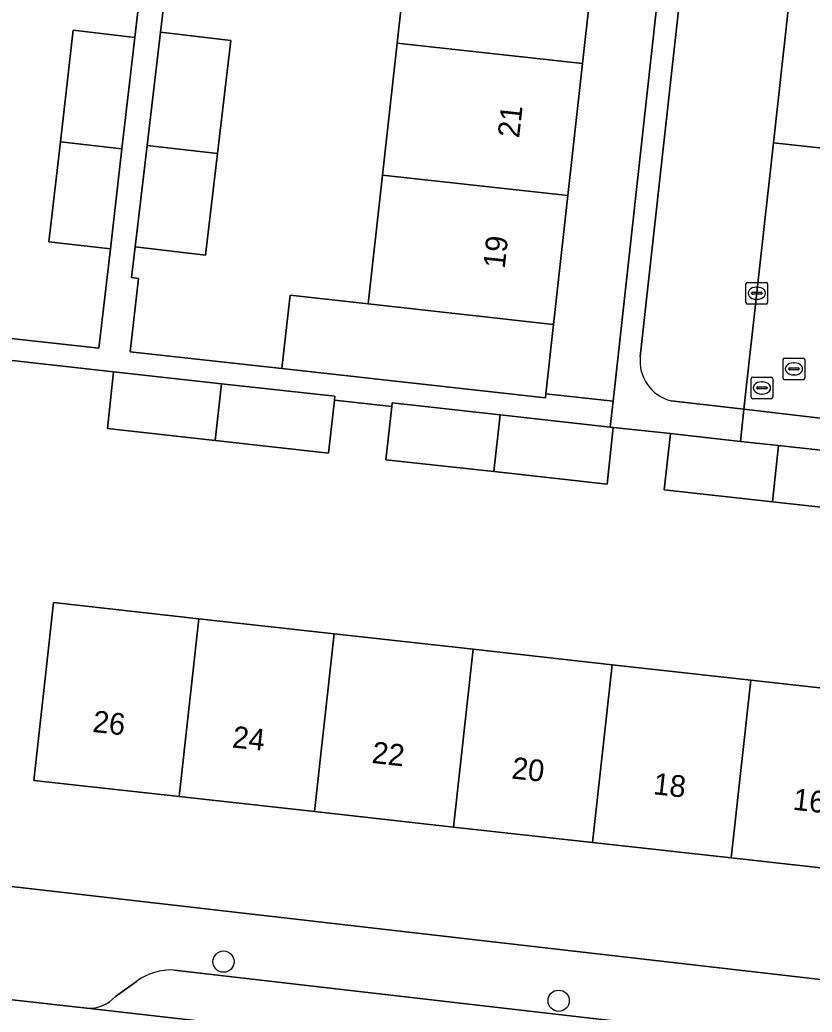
# Model space of a CAD drawing. Extents: x 161928 to 163071, y 386474 to 387428.
# Drawn here: x 162206.21 to 162242.72, y 387045.64 to 387091.35 of the extents above; entities that cross this region are included whole.
import ezdxf

# ---------------------------------------------------------------- set-up
doc = ezdxf.new("R2010")
doc.units = 0
for name, color, linetype in [('IMGEO_Boom', 7, 'Continuous'), ('IMGEO_Brandkraan', 7, 'Continuous'), ('IMGEO_Erf', 7, 'Continuous'), ('IMGEO_Kolk', 7, 'Continuous'), ('IMGEO_Pand', 7, 'Continuous'), ('IMGEO_Pand_nummerreeks', 7, 'Continuous'), ('IMGEO_Parkeervlak_open', 7, 'Continuous'), ('IMGEO_Rijbaan_lokaal_open', 7, 'Continuous'), ('IMGEO_Rioolput', 7, 'Continuous'), ('IMGEO_Voetpad_open', 7, 'Continuous')]:
    doc.layers.add(name, color=color, linetype=linetype)

msp = doc.modelspace()

# ---------------------------------------------------------------- linework, layer by layer
at = {"layer": 'IMGEO_Boom'}
for centre in [(162215.596, 387047.966), (162231.042, 387046.162)]:
    msp.add_circle(centre, 0.489, dxfattribs=at)
at = {"layer": 'IMGEO_Brandkraan'}
for p, q in [((162241.384, 387074.848), (162241.384, 387075.7)), ((162241.459, 387075.774), (162242.311, 387075.774)), ((162241.872, 387075.554), (162241.897, 387075.554)), ((162242.385, 387075.7), (162242.385, 387074.848)), ((162241.643, 387075.268), (162241.643, 387075.28)), ((162242.081, 387075.231), (162241.683, 387075.231)), ((162241.686, 387075.317), (162242.084, 387075.317)), ((162242.127, 387075.28), (162242.127, 387075.268)), ((162242.311, 387074.774), (162241.459, 387074.774)), ((162241.895, 387074.994), (162241.87, 387074.994))]:
    msp.add_line(p, q, dxfattribs=at)
for points in [[(162241.384, 387074.848), (162241.384, 387075.7)], [(162241.459, 387075.774), (162242.311, 387075.774)], [(162242.385, 387075.7), (162242.385, 387074.848)], [(162242.311, 387074.774), (162241.459, 387074.774)]]:
    msp.add_lwpolyline(points, dxfattribs=at)
for centre, radius, start, end in [((162241.461, 387075.698), 0.0765, 91.552, 178.448), ((162241.461, 387075.698), 0.0765, 91.552, 178.448), ((162242.309, 387075.698), 0.0765, 1.552, 88.448), ((162242.309, 387075.698), 0.0765, 1.552, 88.448), ((162241.683, 387075.277), 0.0403, 85.8775, 175.7526), ((162241.68, 387075.267), 0.0366, 178.938, 274.7102), ((162242.084, 387075.274), 0.043, 264.8664, 352.4533), ((162242.088, 387075.279), 0.0386, 1.7309, 96.639), ((162241.461, 387074.85), 0.0765, 181.552, 268.448), ((162241.461, 387074.85), 0.0765, 181.552, 268.448), ((162242.309, 387074.85), 0.0765, 271.552, 358.448), ((162242.309, 387074.85), 0.0765, 271.552, 358.448)]:
    msp.add_arc(centre, radius, start, end, dxfattribs=at)
for centre, major_axis, ratio, start_param, end_param in [((162241.871, 387075.274), (-0.387, 0.002), 0.722429, 4.712389, 7.853982), ((162241.896, 387075.274), (-0.39, 0.002), 0.717154, 1.570796, 4.712389)]:
    msp.add_ellipse(centre, major_axis=major_axis, ratio=ratio, start_param=start_param, end_param=end_param, dxfattribs=at)
at = {"layer": 'IMGEO_Erf'}
for points in [[(162192.319, 387137.306), (162187, 387088.946), (162185.891, 387078.86), (162187.665, 387078.665), (162209.856, 387076.225), (162210.383, 387080.802), (162207.552, 387081.128), (162208.081, 387085.728), (162208.672, 387090.873), (162211.504, 387090.548), (162211.763, 387092.808), (162209.446, 387093.074), (162209.975, 387097.672), (162210.567, 387102.82), (162212.62, 387102.584), (162212.879, 387104.834), (162210.168, 387105.146), (162210.697, 387109.746)], [(162238.277, 387134.145), (162237.09, 387134.277), (162236.784, 387131.287), (162236.123, 387125.321), (162235.459, 387119.328), (162234.795, 387113.335), (162234.123, 387107.27), (162233.453, 387101.224), (162232.793, 387095.272), (162232.136, 387089.341), (162231.462, 387083.26), (162230.804, 387077.323), (162230.45, 387074.128), (162233.549, 387073.785), (162239.964, 387131.875)], [(162212.906, 387092.6), (162212.691, 387090.786), (162215.939, 387090.402), (162215.325, 387085.204), (162214.77, 387080.51), (162211.522, 387080.894), (162211.355, 387079.479), (162211.673, 387079.444), (162211.298, 387076.065), (162218.29, 387075.29), (162218.665, 387078.668), (162222.269, 387078.268), (162222.927, 387084.206), (162223.601, 387090.287), (162224.258, 387096.218)], [(162246.055, 387068.577), (162240.889, 387069.147), (162235.908, 387069.697), (162236.195, 387072.289), (162233.559, 387072.578), (162233.27, 387069.964), (162228.05, 387070.541), (162223.077, 387071.09), (162223.349, 387073.545), (162220.704, 387073.837), (162220.434, 387071.397), (162215.215, 387071.974), (162210.241, 387072.523), (162210.53, 387075.136), (162205.287, 387075.728), (162203.848, 387062.981), (162203.624, 387061), (162203.063, 387056.031), (162202.596, 387051.794), (162288.423, 387041.928)], [(162245.742, 387051.995), (162238.988, 387052.744), (162232.602, 387053.453), (162226.191, 387054.165), (162219.784, 387054.877), (162213.546, 387055.569), (162206.856, 387056.312), (162207.408, 387061.282), (162207.765, 387064.503), (162214.456, 387063.76), (162220.693, 387063.068), (162227.101, 387062.356), (162233.511, 387061.644), (162239.898, 387060.935), (162246.651, 387060.185)]]:
    msp.add_lwpolyline(points, dxfattribs=at)
at = {"layer": 'IMGEO_Kolk'}
for p, q in [((162239.672, 387078.334), (162239.672, 387079.186)), ((162239.747, 387079.26), (162240.599, 387079.26)), ((162240.673, 387079.186), (162240.673, 387078.334)), ((162239.931, 387078.754), (162239.931, 387078.766)), ((162239.974, 387078.803), (162240.372, 387078.803)), ((162240.16, 387079.04), (162240.185, 387079.04)), ((162240.415, 387078.766), (162240.415, 387078.754)), ((162240.369, 387078.717), (162239.971, 387078.717)), ((162240.183, 387078.48), (162240.158, 387078.48)), ((162240.599, 387078.26), (162239.747, 387078.26))]:
    msp.add_line(p, q, dxfattribs=at)
for points in [[(162239.672, 387078.334), (162239.672, 387079.186)], [(162239.747, 387079.26), (162240.599, 387079.26)], [(162240.673, 387079.186), (162240.673, 387078.334)], [(162240.599, 387078.26), (162239.747, 387078.26)]]:
    msp.add_lwpolyline(points, dxfattribs=at)
for centre, radius, start, end in [((162239.749, 387079.184), 0.0765, 91.552, 178.448), ((162239.749, 387079.184), 0.0765, 91.552, 178.448), ((162240.597, 387079.184), 0.0765, 1.552, 88.448), ((162240.597, 387079.184), 0.0765, 1.552, 88.448), ((162239.971, 387078.763), 0.0403, 85.8775, 175.7526), ((162239.968, 387078.753), 0.0366, 178.938, 274.7102), ((162240.372, 387078.76), 0.043, 264.8664, 352.4533), ((162240.376, 387078.765), 0.0386, 1.7309, 96.639), ((162239.749, 387078.336), 0.0765, 181.552, 268.448), ((162239.749, 387078.336), 0.0765, 181.552, 268.448), ((162240.597, 387078.336), 0.0765, 271.552, 358.448), ((162240.597, 387078.336), 0.0765, 271.552, 358.448)]:
    msp.add_arc(centre, radius, start, end, dxfattribs=at)
for centre, major_axis, ratio, start_param, end_param in [((162240.159, 387078.76), (-0.387, 0.002), 0.722429, 4.712389, 7.853982), ((162240.184, 387078.76), (-0.39, 0.002), 0.717154, 1.570796, 4.712389)]:
    msp.add_ellipse(centre, major_axis=major_axis, ratio=ratio, start_param=start_param, end_param=end_param, dxfattribs=at)
at = {"layer": 'IMGEO_Pand'}
for points in [[(162224.258, 387096.218), (162223.601, 387090.287), (162232.136, 387089.341), (162232.793, 387095.272)], [(162211.504, 387090.548), (162208.672, 387090.873), (162208.081, 387085.728), (162210.914, 387085.411)], [(162215.939, 387090.402), (162212.691, 387090.786), (162212.074, 387085.564), (162215.325, 387085.204)], [(162223.601, 387090.287), (162222.927, 387084.206), (162231.462, 387083.26), (162232.136, 387089.341)], [(162207.552, 387081.128), (162210.383, 387080.802), (162210.914, 387085.411), (162208.081, 387085.728)], [(162211.522, 387080.894), (162214.77, 387080.51), (162215.325, 387085.204), (162212.074, 387085.564)], [(162222.927, 387084.206), (162222.269, 387078.268), (162230.804, 387077.323), (162231.462, 387083.26)], [(162230.804, 387077.323), (162222.269, 387078.268), (162218.665, 387078.668), (162218.29, 387075.29), (162225.461, 387074.495), (162230.43, 387073.944), (162230.45, 387074.128)], [(162210.53, 387075.136), (162210.241, 387072.523), (162215.215, 387071.974), (162215.505, 387074.587)], [(162220.704, 387073.837), (162220.723, 387074.011), (162220.581, 387074.027), (162215.505, 387074.587), (162215.215, 387071.974), (162220.434, 387071.397)], [(162228.341, 387073.154), (162223.366, 387073.703), (162223.349, 387073.545), (162223.077, 387071.09), (162228.05, 387070.541)], [(162233.417, 387072.594), (162228.341, 387073.154), (162228.05, 387070.541), (162233.27, 387069.964), (162233.559, 387072.578)], [(162239.417, 387071.933), (162236.195, 387072.289), (162235.908, 387069.697), (162240.889, 387069.147), (162241.177, 387071.739)], [(162241.177, 387071.739), (162240.889, 387069.147), (162246.055, 387068.577), (162246.341, 387071.169)], [(162214.456, 387063.76), (162207.765, 387064.503), (162207.408, 387061.282), (162206.856, 387056.312), (162213.546, 387055.569)], [(162220.693, 387063.068), (162214.456, 387063.76), (162213.546, 387055.569), (162219.784, 387054.877)], [(162227.101, 387062.356), (162220.693, 387063.068), (162219.784, 387054.877), (162226.191, 387054.165)], [(162233.511, 387061.644), (162227.101, 387062.356), (162226.191, 387054.165), (162232.602, 387053.453)], [(162232.602, 387053.453), (162238.988, 387052.744), (162239.898, 387060.935), (162233.511, 387061.644)], [(162246.651, 387060.185), (162239.898, 387060.935), (162238.988, 387052.744), (162245.742, 387051.995)]]:
    msp.add_lwpolyline(points, close=True, dxfattribs=at)
at = {"layer": 'IMGEO_Parkeervlak_open'}
for points in [[(162243.864, 387112.171), (162240.937, 387085.688), (162248.567, 387084.852), (162249.696, 387095.101), (162251.144, 387107.229)], [(162247.425, 387074.489), (162248.567, 387084.852), (162240.937, 387085.688), (162239.58, 387073.412), (162245.458, 387072.725)], [(162289.168, 387038.822), (162288.165, 387038.944), (162213.325, 387047.577)], [(162211.581, 387047.056), (162210.611, 387046.365)], [(162209.297, 387045.816), (162292.807, 387036.295)]]:
    msp.add_lwpolyline(points, dxfattribs=at)
for centre, radius, start, end in [((162213.18, 387044.882), 2.699, 86.9298, 126.3361), ((162209.39, 387047.44), 1.627, 266.723, 318.6281)]:
    msp.add_arc(centre, radius, start, end, dxfattribs=at)
at = {"layer": 'IMGEO_Rijbaan_lokaal_open'}
for points in [[(162236.222, 387073.804), (162239.58, 387073.412), (162240.937, 387085.688), (162243.864, 387112.171), (162246.201, 387133.316), (162246.765, 387138.42), (162241.791, 387138.914), (162241.226, 387133.817), (162234.801, 387075.847)], [(162209.297, 387045.816), (162201.982, 387046.634), (162190.553, 387047.911), (162185.07, 387048.523)], [(162293.928, 387036.193), (162292.807, 387036.295), (162209.297, 387045.816)]]:
    msp.add_lwpolyline(points, dxfattribs=at)
msp.add_arc((162236.681, 387075.639), 1.891, 173.6764, 255.9643, dxfattribs=at)
at = {"layer": 'IMGEO_Rioolput'}
for p, q in [((162239.909, 387073.97), (162239.909, 387074.822)), ((162239.984, 387074.896), (162240.836, 387074.896)), ((162240.397, 387074.676), (162240.422, 387074.676)), ((162240.91, 387074.822), (162240.91, 387073.97)), ((162240.168, 387074.39), (162240.168, 387074.402)), ((162240.606, 387074.353), (162240.208, 387074.353)), ((162240.211, 387074.439), (162240.609, 387074.439)), ((162240.652, 387074.402), (162240.652, 387074.39)), ((162240.836, 387073.896), (162239.984, 387073.896)), ((162240.42, 387074.116), (162240.395, 387074.116))]:
    msp.add_line(p, q, dxfattribs=at)
for points in [[(162239.909, 387073.97), (162239.909, 387074.822)], [(162239.984, 387074.896), (162240.836, 387074.896)], [(162240.91, 387074.822), (162240.91, 387073.97)], [(162240.836, 387073.896), (162239.984, 387073.896)]]:
    msp.add_lwpolyline(points, dxfattribs=at)
for centre, radius, start, end in [((162239.986, 387074.82), 0.0765, 91.552, 178.448), ((162239.986, 387074.82), 0.0765, 91.552, 178.448), ((162240.834, 387074.82), 0.0765, 1.552, 88.448), ((162240.834, 387074.82), 0.0765, 1.552, 88.448), ((162240.208, 387074.399), 0.0403, 85.8775, 175.7526), ((162240.205, 387074.389), 0.0366, 178.938, 274.7102), ((162240.609, 387074.396), 0.043, 264.8664, 352.4533), ((162240.613, 387074.401), 0.0386, 1.7309, 96.639), ((162239.986, 387073.972), 0.0765, 181.552, 268.448), ((162239.986, 387073.972), 0.0765, 181.552, 268.448), ((162240.834, 387073.972), 0.0765, 271.552, 358.448), ((162240.834, 387073.972), 0.0765, 271.552, 358.448)]:
    msp.add_arc(centre, radius, start, end, dxfattribs=at)
for centre, major_axis, ratio, start_param, end_param in [((162240.396, 387074.396), (-0.387, 0.002), 0.722429, 4.712389, 7.853982), ((162240.421, 387074.396), (-0.39, 0.002), 0.717154, 1.570796, 4.712389)]:
    msp.add_ellipse(centre, major_axis=major_axis, ratio=ratio, start_param=start_param, end_param=end_param, dxfattribs=at)
at = {"layer": 'IMGEO_Voetpad_open'}
for points in [[(162234.801, 387075.847), (162241.226, 387133.817)], [(162239.964, 387131.875), (162233.549, 387073.785), (162233.417, 387072.594), (162233.559, 387072.578), (162236.195, 387072.289), (162239.417, 387071.933), (162239.58, 387073.412), (162236.222, 387073.804)], [(162245.458, 387072.725), (162239.58, 387073.412), (162239.417, 387071.933), (162241.177, 387071.739), (162246.341, 387071.169), (162249.106, 387070.839), (162250.101, 387070.729), (162250.249, 387072.075), (162256.634, 387130.312)], [(162211.763, 387092.808), (162211.504, 387090.548), (162210.914, 387085.411), (162210.383, 387080.802), (162209.856, 387076.225), (162187.665, 387078.665)], [(162205.287, 387075.728), (162210.53, 387075.136), (162215.505, 387074.587), (162220.581, 387074.027), (162220.723, 387074.011), (162220.704, 387073.837), (162223.349, 387073.545), (162223.366, 387073.703), (162228.341, 387073.154), (162233.417, 387072.594), (162233.549, 387073.785), (162230.45, 387074.128), (162230.43, 387073.944), (162225.461, 387074.495), (162218.29, 387075.29), (162211.298, 387076.065), (162211.673, 387079.444), (162211.355, 387079.479), (162211.522, 387080.894), (162212.074, 387085.564), (162212.691, 387090.786), (162212.906, 387092.6)], [(162292.928, 387041.432), (162288.423, 387041.928), (162202.596, 387051.794)], [(162185.07, 387048.523), (162190.553, 387047.911), (162201.982, 387046.634), (162209.297, 387045.816)], [(162213.325, 387047.577), (162288.165, 387038.944), (162289.168, 387038.822)], [(162210.611, 387046.365), (162211.581, 387047.056)]]:
    msp.add_lwpolyline(points, dxfattribs=at)
for centre, radius, start, end in [((162236.681, 387075.639), 1.891, 173.6764, 255.9643), ((162213.18, 387044.882), 2.699, 86.9298, 126.3361), ((162209.39, 387047.44), 1.627, 266.723, 318.6281)]:
    msp.add_arc(centre, radius, start, end, dxfattribs=at)

# ---------------------------------------------------------------- texts
at = {"layer": 'IMGEO_Pand_nummerreeks'}
for s, rotation, p in [('21', 83.677, (162229.219, 387085.885)), ('19', 83.677, (162228.551, 387079.868)), ('26', 353.6645, (162209.531, 387058.55)), ('24', 353.6645, (162215.967, 387057.835)), ('22', 353.6645, (162222.401, 387057.121)), ('20', 353.6645, (162228.843, 387056.406)), ('18', 353.6645, (162235.369, 387055.682)), ('16', 353.6645, (162241.803, 387054.967))]:
    msp.add_text(s, height=1, rotation=rotation, dxfattribs=at).set_placement(p)

doc.saveas('drawing.dxf')
